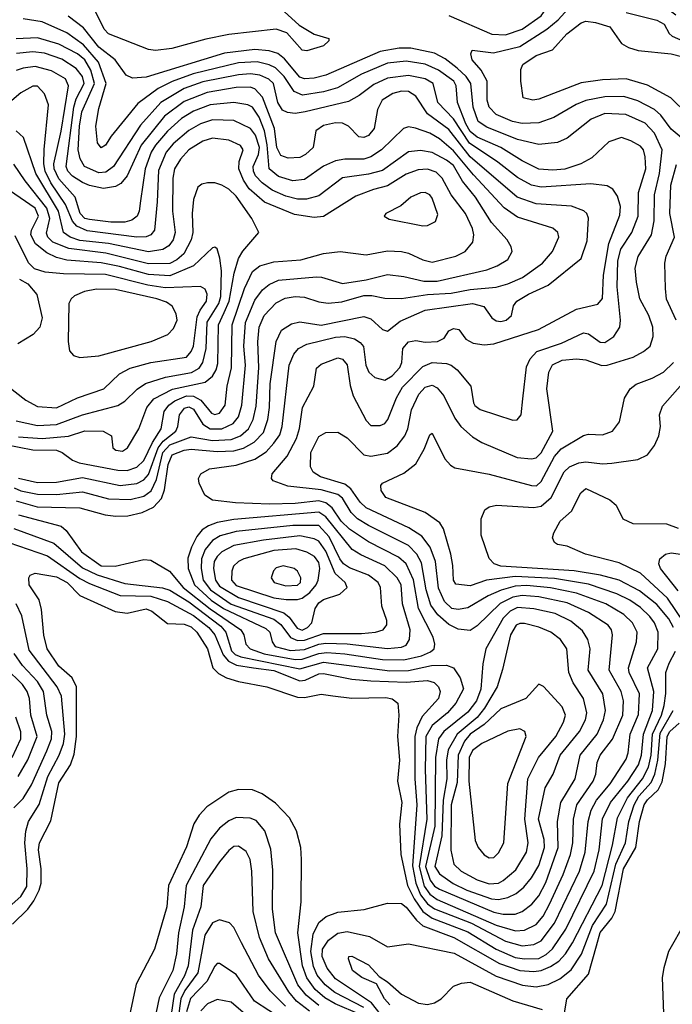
# Model space of a CAD drawing. Extents: x 997026 to 1115308, y 536381 to 619039.
# Tile 365 of 484: x 1048050 to 1050810, y 591862 to 596025. Entities that reach past the tile are written whole.
import ezdxf

# ---------------------------------------------------------------- set-up
doc = ezdxf.new("R2010")
doc.units = 0

msp = doc.modelspace()

# ---------------------------------------------------------------- linework, layer by layer
at = {"layer": '0CON20XD'}
for points in [[(1049045, 596173.5), (1049232.1, 596002.1), (1049295, 595964), (1049357.5, 595945), (1049357.5, 595935), (1049335, 595914), (1049265, 595892.9)], [(1050046.4, 595963.6), (1050105, 595961.2), (1050175, 595985.2), (1050255, 596042), (1050335, 596155.9), (1050372.1, 596177.9), (1050405, 596182.4), (1050445, 596171.9), (1050503.3, 596125), (1050532, 596112), (1050796.9, 596066.9), (1050824.9, 596045)], [(1050874.6, 595505), (1050805, 595562), (1050761.1, 595621.1), (1050735.1, 595645.1), (1050665, 595682), (1050605, 595700.9), (1050525, 595699.2), (1050445, 595683.2), (1050403.7, 595666.3), (1050309.1, 595610.9), (1050245, 595588.9), (1050175, 595586), (1050134.6, 595594.6), (1050065, 595623.7), (1050035, 595654.7), (1050026.6, 595685), (1050027.6, 595765), (1050002.2, 595812.2), (1049963.2, 595855), (1049958.6, 595881.4), (1049963.1, 595896.9), (1050054.2, 595884.3), (1050165, 595911.3), (1050279.8, 595985), (1050327.1, 596025), (1050385, 596087.5)], [(1048004, 593814), (1048168, 593758), (1048305, 593662.8), (1048345, 593641.4), (1048475, 593591.1), (1048605, 593588.2), (1048675, 593565.7), (1048785, 593505.5), (1048849.7, 593455), (1048875.4, 593425), (1048910.2, 593340.2), (1048932.5, 593312.5), (1048966.3, 593296.3), (1049039.2, 593285), (1049125, 593272.9), (1049235, 593229.4), (1049257.2, 593232.8), (1049315, 593259), (1049335, 593261.2), (1049455, 593237.3), (1049535, 593230), (1049685, 593224.4), (1049775, 593231.5), (1049803.1, 593223.1), (1049821.4, 593205), (1049827.7, 593185), (1049821, 593155), (1049751.5, 593078.5), (1049729.3, 593030.7), (1049720.5, 592995), (1049721.2, 592815), (1049730, 592705), (1049711.9, 592448.1), (1049724.8, 592375), (1049745.7, 592325.7), (1049775, 592287.1), (1049805, 592266), (1049960.7, 592205), (1050105, 592128.8), (1050175, 592110), (1050225, 592114.5), (1050255, 592131), (1050311.9, 592205), (1050417.6, 592425), (1050442.2, 592505), (1050454, 592635), (1050467.5, 592682.5), (1050488.8, 592725), (1050546.7, 592795), (1050615, 592898.8), (1050623.8, 592925), (1050632.4, 593005), (1050667.5, 593087.5), (1050671.6, 593175), (1050628.1, 593265), (1050624.4, 593285), (1050658.3, 593395), (1050661.7, 593435), (1050642.1, 593475), (1050605, 593510.7), (1050528.5, 593555), (1050405, 593600.4), (1050295, 593623), (1050195, 593632.6), (1050145, 593629.9), (1050086.6, 593613.4), (1050030.9, 593589.1), (1049945, 593538), (1049905, 593531.2), (1049877.5, 593535), (1049846.7, 593565), (1049821.2, 593621.2), (1049808.9, 593735), (1049786.7, 593795), (1049751.4, 593841.4), (1049696.4, 593876.4), (1049515, 593961.4), (1049489.3, 593985), (1049451.1, 594041.1), (1049425, 594061.9), (1049322.8, 594092.8), (1049291.7, 594111.7), (1049280, 594135), (1049281.5, 594195), (1049315, 594262.3), (1049345, 594280.4), (1049395, 594281.3), (1049435, 594256.8), (1049505.6, 594185), (1049535, 594179), (1049605, 594191.9), (1049646.7, 594223.3), (1049679.5, 594265), (1049691.3, 594295), (1049706.7, 594375), (1049737.8, 594442.2), (1049765, 594471.6), (1049795, 594479.2), (1049815, 594469.1), (1049843.3, 594435), (1049890.2, 594340.2), (1049915.5, 594305.5), (1049965, 594261.5), (1050005, 594238), (1050153.7, 594173.7), (1050215, 594168.8), (1050235, 594172.5), (1050255, 594193.5), (1050304.8, 594285), (1050279.8, 594465), (1050287.8, 594535), (1050303.6, 594566.4), (1050345, 594586.2), (1050405, 594591.6), (1050445, 594587.4), (1050512.4, 594562.4), (1050535, 594564.2), (1050645, 594598.8), (1050688.3, 594621.7), (1050716.9, 594645), (1050729.4, 594685), (1050727.4, 594725), (1050710.8, 594775), (1050673.4, 594845), (1050658.2, 594915), (1050653.5, 594975), (1050665.7, 595024.3), (1050721.9, 595115), (1050733.7, 595175), (1050735.5, 595285), (1050756.5, 595375), (1050767.2, 595475), (1050735, 595544.7), (1050695, 595587.7), (1050614.2, 595624.2), (1050525, 595627.8), (1050467.1, 595605), (1050365.2, 595524.8), (1050325, 595505.3), (1050245, 595497.1), (1050155, 595519), (1050025, 595570.2), (1049988.8, 595595), (1049967.3, 595655), (1049958, 595755), (1049937.7, 595785), (1049900.5, 595820.5), (1049849.4, 595859.4), (1049805, 595883.8), (1049704.4, 595904.4), (1049654.5, 595904.5), (1049575, 595891.1), (1049345, 595790.6), (1049295, 595777.6), (1049255, 595774.8), (1049235, 595782.4), (1049169.8, 595859.8), (1049142.1, 595882.1), (1049105, 595894), (1049045, 595899.2), (1048916.8, 595883.2), (1048585, 595782), (1048527.3, 595777.3), (1048500.2, 595790.2), (1048453.7, 595855), (1048385, 595908.6), (1048320.5, 595990.5), (1048255, 596040)], [(1049265, 595892.9), (1049245, 595895.8), (1049179.5, 595969.5), (1049135, 595984.4), (1048935, 595962), (1048837.3, 595942.7), (1048693, 595903), (1048625, 595895.5), (1048595, 595898.9), (1048425, 595964.6), (1048407.3, 595985), (1048363.6, 596073.6)], [(1049865, 596043), (1050046.4, 595963.6)], [(1050615.6, 596055), (1050745, 596022.9), (1050775, 596005.6), (1050796.2, 595966.2), (1050809.2, 595955), (1050865, 595931.2)], [(1050469.2, 595440.7), (1050423.8, 595416.2), (1050355, 595393), (1050305, 595389), (1050245, 595393.5), (1050175, 595428.6), (1050085.3, 595485), (1049985, 595528.7), (1049955, 595552), (1049936.7, 595585), (1049902, 595675), (1049895.5, 595745), (1049886.2, 595765), (1049821.4, 595811.4), (1049765, 595837.2), (1049685, 595850.1), (1049605, 595841.8), (1049495.5, 595794.5), (1049393.5, 595736.5), (1049335, 595719.8), (1049246.5, 595706.5), (1049211.2, 595721.2), (1049168.9, 595785), (1049131.3, 595821.3), (1049105, 595834.9), (1049055, 595846.7), (1048975, 595842.1), (1048784.4, 595795.6), (1048695, 595764.3), (1048635.9, 595734.1), (1048549.9, 595670.1), (1048436.8, 595533.2), (1048412.5, 595495), (1048395, 595483.6), (1048379.2, 595505), (1048371.4, 595575), (1048385, 595649.2), (1048415.6, 595755), (1048383.8, 595845), (1048319.3, 595919.3), (1048248.8, 595968.8), (1048145, 596015.6), (1048065, 596028.6)], [(1050875, 595625.2), (1050804, 595694), (1050705, 595748.8), (1050615, 595775.7), (1050515, 595771.4), (1050425, 595757.9), (1050245, 595688.5), (1050220, 595685), (1050178.8, 595695), (1050169.5, 595765), (1050169.5, 595815), (1050177.5, 595835), (1050235, 595873.8), (1050302.9, 595897.1), (1050364.7, 595965), (1050425, 596011.4), (1050445, 596018.2), (1050485, 596012.5), (1050545.2, 595995.2), (1050595, 595924.7), (1050625, 595907), (1050665.3, 595894.7), (1050805, 595880.5), (1050965, 595839.7)], [(1049466.1, 594676.1), (1049490.4, 594660.4), (1049503.5, 594643.5), (1049513.9, 594565), (1049526, 594535), (1049552.2, 594512.2), (1049595, 594501.1), (1049625, 594519), (1049658.3, 594555), (1049666.1, 594575), (1049670.3, 594635), (1049695, 594662.5), (1049725, 594668.8), (1049765, 594661.8), (1049816.7, 594665), (1049845, 594678), (1049865, 594710), (1049885, 594720), (1049906.7, 594715), (1049936.7, 594675), (1049967.9, 594657.9), (1050015, 594650.4), (1050055, 594654.7), (1050244.5, 594715.5), (1050405, 594801.7), (1050495, 594822.7), (1050515, 594846.7), (1050519.6, 594945), (1050541.1, 595078.9), (1050588.8, 595198.8), (1050590.5, 595235), (1050579, 595279), (1050558.9, 595308.9), (1050535, 595322.4), (1050465, 595330.8), (1050255, 595316.7), (1050215, 595325.9), (1050155, 595357.2), (1050072, 595422), (1049952.6, 595502.6), (1049885, 595605.9), (1049818.3, 595675), (1049798.8, 595755), (1049765, 595775.5), (1049695, 595789.4), (1049605, 595778.1), (1049548.3, 595751.7), (1049486.1, 595703.9), (1049441, 595679), (1049257.8, 595635), (1049215, 595628.9), (1049182.8, 595632.8), (1049162.1, 595642.1), (1049141.5, 595675), (1049124, 595755), (1049104, 595774), (1049065, 595790.4), (1049026.4, 595796.4), (1048975, 595792.2), (1048825, 595762), (1048745, 595733.5), (1048646.8, 595675), (1048561, 595579), (1048447, 595405), (1048415, 595380.7), (1048385, 595377.5), (1048324.2, 595405), (1048306.2, 595436.2), (1048297.3, 595475), (1048302.7, 595575), (1048313.2, 595635), (1048366.1, 595755), (1048351.4, 595811.4), (1048326.2, 595855), (1048295, 595880.9), (1048215, 595921.2), (1048125, 595947.9), (1048035, 595944.8)], [(1048035, 593991.1), (1048123.9, 593966.1), (1048305, 593960.9), (1048412.2, 593932.2), (1048456.4, 593926.4), (1048507.6, 593927.6), (1048567.8, 593942.2), (1048616.6, 593963.4), (1048649.7, 594000.3), (1048662.1, 594037.9), (1048677.8, 594145), (1048695.3, 594185), (1048745, 594204.5), (1048775, 594209.1), (1048885, 594199.9), (1048955, 594202.1), (1048996, 594214), (1049041.5, 594238.5), (1049080.5, 594279.5), (1049099.7, 594335), (1049107.2, 594385), (1049110, 594485), (1049135.2, 594665), (1049157.4, 594712.6), (1049199.5, 594739.5), (1049235, 594747.4), (1049325, 594733.8), (1049505, 594770.8), (1049535, 594760.3), (1049585, 594715.4), (1049605, 594708.8), (1049659.8, 594750.2), (1049765, 594797.3), (1049965, 594825.6), (1050012.3, 594812.3), (1050047.5, 594765), (1050065, 594751.5), (1050085, 594748.9), (1050107.5, 594755), (1050130, 594775), (1050138.1, 594815), (1050153.1, 594835), (1050202.1, 594865), (1050285, 594903.2), (1050425.3, 595015), (1050450.6, 595089.4), (1050456.2, 595186.2), (1050448.9, 595205), (1050436.3, 595216.3), (1050384, 595236), (1050235, 595245.9), (1050153.5, 595275), (1049955, 595445.1), (1049865, 595561.4), (1049775, 595626.8), (1049725, 595701.4), (1049695, 595721), (1049665, 595722.4), (1049627.5, 595712.5), (1049583.2, 595685), (1049562.7, 595645), (1049549, 595565), (1049525, 595535.3), (1049505, 595527.2), (1049485, 595530), (1049440.9, 595575), (1049415, 595587.9), (1049385, 595588.8), (1049335, 595577.9), (1049301.8, 595555), (1049290.8, 595485), (1049258.5, 595455), (1049235, 595442.5), (1049185, 595439.5), (1049155, 595450.8), (1049137.4, 595485), (1049127, 595565), (1049077, 595697), (1049045, 595733.2), (1049025, 595739.1), (1048965, 595737.9), (1048842.5, 595717.5), (1048745, 595678.9), (1048662.5, 595617.5), (1048564.3, 595495), (1048504.9, 595365.1), (1048477.9, 595332.1), (1048455, 595320.5), (1048405, 595310.9), (1048345, 595324.4), (1048315, 595336.1), (1048273.7, 595363.7), (1048253.8, 595385), (1048246.5, 595405), (1048278.3, 595655), (1048289.2, 595690.8), (1048322.8, 595755), (1048315.1, 595785), (1048288.4, 595818.4), (1048227.8, 595857.8), (1048155, 595882.9), (1048105, 595889.4), (1048037.2, 595882.8)], [(1048026.3, 594046.3), (1048055, 594033), (1048125, 594018.4), (1048205, 594018.2), (1048315, 594028.4), (1048425, 593999.2), (1048516.7, 593996.7), (1048575, 594010.3), (1048606.5, 594033.5), (1048628.8, 594081.2), (1048656, 594195), (1048685, 594227.6), (1048775, 594261.4), (1048865, 594245.9), (1048945, 594250.5), (1048983.3, 594265), (1049017.1, 594295), (1049037.4, 594335), (1049049.5, 594390.5), (1049061.3, 594555), (1049057.5, 594662.5), (1049062.5, 594725), (1049084.3, 594775), (1049135, 594827.5), (1049172.8, 594847.2), (1049215, 594854.8), (1049255, 594852), (1049315, 594831.9), (1049355, 594827.1), (1049411.8, 594831.8), (1049505, 594858.9), (1049539.2, 594859.2), (1049595, 594848.1), (1049665, 594845.7), (1049775, 594863), (1049875, 594869), (1049955, 594884.3), (1050065, 594894.2), (1050115, 594907.9), (1050176.9, 594935), (1050261.8, 594995), (1050304, 595045), (1050330, 595105), (1050326.2, 595125), (1050304.3, 595144.3), (1050155, 595190.7), (1050099, 595229), (1049969.2, 595369.2), (1049885, 595470.8), (1049825, 595521.7), (1049785, 595545.6), (1049723.8, 595566.2), (1049695, 595572.7), (1049673.3, 595565), (1049580.6, 595475), (1049535, 595444.8), (1049505, 595435.8), (1049425, 595435.5), (1049385, 595428.8), (1049335, 595405.2), (1049255, 595350), (1049205, 595344.4), (1049145, 595361.9), (1049104.8, 595395), (1049096.4, 595496.4), (1049084.9, 595554.9), (1049063, 595613), (1049035, 595655.7), (1049015, 595665.2), (1048955, 595674.5), (1048855, 595665.5), (1048785, 595638.4), (1048735, 595606.6), (1048675.7, 595554.3), (1048624.8, 595495), (1048606.7, 595465), (1048580.1, 595395), (1048561, 595259), (1048555.7, 595215), (1048546.8, 595195), (1048525, 595178), (1048495, 595168.6), (1048435, 595168.7), (1048345, 595179.6), (1048325, 595185.2), (1048305.5, 595205), (1048284.5, 595275), (1048215, 595352.7), (1048195.3, 595395), (1048194.7, 595415), (1048225.6, 595554.4), (1048255.9, 595745.9), (1048243.1, 595775), (1048185, 595808.9), (1048115, 595826.6), (1048065, 595820.6), (1048035, 595810.2)], [(1048045, 594086.2), (1048125, 594069), (1048205, 594070), (1048315, 594089.6), (1048475, 594056), (1048545, 594063.9), (1048575, 594079.1), (1048595, 594101.7), (1048635.4, 594214.6), (1048656.8, 594243.2), (1048710, 594285), (1048719.5, 594305), (1048725.9, 594355), (1048746.8, 594383.2), (1048765, 594388.5), (1048785, 594378.5), (1048824.7, 594314.7), (1048855, 594295.2), (1048905, 594294.9), (1048952.3, 594317.7), (1048975, 594346.1), (1048989.9, 594395), (1049004.6, 594565), (1048998.2, 594645), (1049005.1, 594745), (1049045, 594838.7), (1049077.4, 594882.6), (1049105, 594906.1), (1049145, 594923.2), (1049305, 594938), (1049326.8, 594936.8), (1049415, 594909.8), (1049515.2, 594925.2), (1049605, 594947.7), (1049675, 594940), (1049759.7, 594919.7), (1049815, 594918.9), (1050025, 594967.7), (1050069.4, 594985), (1050115, 595011.8), (1050133.3, 595045), (1050128.9, 595065), (1050111.1, 595095), (1050045, 595168.2), (1049977.7, 595275), (1049923, 595343), (1049885, 595408), (1049855, 595431.3), (1049795, 595463.1), (1049745, 595472.5), (1049695, 595465.7), (1049585, 595388.1), (1049525, 595371.8), (1049415, 595356.8), (1049315, 595280), (1049263.3, 595266.7), (1049225, 595266.6), (1049175, 595279.5), (1049118.4, 595305), (1049075, 595335.6), (1049047.7, 595365), (1049038.6, 595385), (1049037.9, 595405), (1049059.9, 595455), (1049064.3, 595485), (1049047.3, 595537.3), (1049026.3, 595565), (1048955, 595598.5), (1048865, 595602), (1048815, 595584.8), (1048765, 595557), (1048699.1, 595500.9), (1048669.1, 595465), (1048637, 595387), (1048632, 595255), (1048619.5, 595135), (1048605, 595115.9), (1048585, 595107.6), (1048544.8, 595105.2), (1048335, 595131.8), (1048291.5, 595151.5), (1048273.6, 595173.6), (1048243.1, 595243.1), (1048181.4, 595335), (1048157.9, 595385), (1048152.3, 595415), (1048153.1, 595476.9), (1048172.5, 595665), (1048155, 595711.4), (1048125, 595743.5), (1048105, 595743.5), (1048055, 595716.2), (1047946.2, 595623.8)], [(1047989.6, 594229.6), (1048105, 594206.4), (1048205, 594204.4), (1048229.6, 594195), (1048272.7, 594162.7), (1048301.5, 594151.5), (1048465, 594120), (1048505, 594119.7), (1048545, 594133.3), (1048575, 594161.1), (1048612, 594238), (1048648.3, 594295), (1048661.4, 594368.6), (1048681, 594395), (1048706.1, 594413.9), (1048755, 594434.7), (1048785, 594433.5), (1048816.3, 594416.3), (1048861.3, 594361.3), (1048875, 594356), (1048895, 594361.1), (1048919.1, 594395), (1048927.5, 594475), (1048946.4, 594553.6), (1048948.3, 594735), (1049000.8, 594889.2), (1049035, 594960), (1049065.6, 594984.4), (1049125, 595001.1), (1049239.7, 595010.3), (1049335, 595037.1), (1049405, 595044.6), (1049515, 595030.6), (1049605, 595047.6), (1049665, 595044.7), (1049695, 595038.6), (1049755, 595009.7), (1049795, 594999.5), (1049894.2, 595025), (1049933.5, 595045), (1049966, 595085), (1049971.4, 595115), (1049965, 595142.9), (1049934.8, 595205), (1049875, 595284.6), (1049837.1, 595355), (1049811, 595381), (1049775, 595393), (1049735, 595389.8), (1049685, 595372.3), (1049605, 595323.2), (1049546.8, 595306.8), (1049471.3, 595278.7), (1049335, 595192.8), (1049295, 595188.2), (1049211.8, 595201.8), (1049085, 595253.2), (1049020.4, 595310.4), (1048996.3, 595346.3), (1048977.3, 595395), (1048978.9, 595425), (1048995.3, 595475), (1048983.6, 595493.6), (1048935, 595516.1), (1048865, 595524.4), (1048825, 595510.9), (1048765, 595474.2), (1048729.6, 595435), (1048704.8, 595395), (1048697.1, 595355), (1048696.3, 595215), (1048707.3, 595125), (1048699.4, 595095), (1048681.1, 595068.9), (1048655, 595052.8), (1048595, 595043.5), (1048425, 595078.2), (1048305, 595091.2), (1048262.8, 595105), (1048234.7, 595124.7), (1048213.8, 595215), (1048118.2, 595375), (1048066.6, 595526.6), (1048035.8, 595555.8)], [(1048025, 593874.5), (1048195, 593812), (1048315, 593707.2), (1048377.5, 593677.5), (1048495, 593641.4), (1048653.4, 593623.4), (1048685, 593613.1), (1048765, 593563.5), (1048901.3, 593461.3), (1048922.2, 593435), (1048946.2, 593356.2), (1048961.6, 593341.6), (1048985, 593331.8), (1049235, 593280.3), (1049335, 593309.1), (1049615, 593272.8), (1049695, 593273.2), (1049792, 593295), (1049855.8, 593295.8), (1049884.7, 593284.7), (1049913.2, 593243.2), (1049926.5, 593196.5), (1049895.2, 593135), (1049859.8, 593095), (1049795, 593041.2), (1049767.6, 592995), (1049764.5, 592855), (1049772.5, 592645), (1049739.2, 592445), (1049761.1, 592361.1), (1049785, 592327.2), (1049815, 592305.8), (1050065, 592197.1), (1050147.5, 592172.5), (1050185, 592175.6), (1050235, 592200), (1050263.4, 592235), (1050291.1, 592285), (1050349, 592411), (1050380, 592495), (1050389.4, 592545), (1050392.6, 592645), (1050406.6, 592705), (1050475.6, 592805), (1050486, 592835), (1050492.3, 592885), (1050504.4, 592915), (1050557.3, 592982.7), (1050601.5, 593085), (1050604.1, 593145), (1050593.6, 593185), (1050543.5, 593275), (1050556.8, 593425), (1050552.9, 593445), (1050539.1, 593465), (1050455, 593518.1), (1050365, 593559.1), (1050245, 593584.6), (1050175, 593590.1), (1050135, 593583.8), (1050082.7, 593557.3), (1049985, 593462.9), (1049955, 593442.8), (1049905, 593447.8), (1049865, 593468.7), (1049818.5, 593508.5), (1049789.2, 593549.2), (1049768.8, 593615), (1049749.1, 593729.1), (1049729.8, 593765), (1049695, 593801.6), (1049525, 593885.9), (1049478.8, 593915), (1049451.4, 593941.4), (1049415, 594002.2), (1049395, 594018.2), (1049325, 594038), (1049183.4, 594053.4), (1049122.5, 594075), (1049115.6, 594085.6), (1049117.8, 594105), (1049180.8, 594179.2), (1049220.6, 594255), (1049233.8, 594296.2), (1049246.5, 594385), (1049294.5, 594475), (1049305, 594552), (1049325, 594568.7), (1049395, 594595.3), (1049415, 594590), (1049435, 594566.5), (1049447.9, 594477.9), (1049460.5, 594435), (1049515, 594330), (1049535, 594309.2), (1049575, 594309.4), (1049595, 594318.1), (1049607.2, 594335), (1049643, 594427), (1049669.1, 594470.9), (1049755, 594558.1), (1049795, 594575.6), (1049855, 594571), (1049875, 594564.1), (1049899.6, 594545), (1049957.5, 594475), (1049970, 594405), (1049975, 594394.2), (1049997.4, 594377.4), (1050135, 594332.5), (1050153.3, 594333.3), (1050170.8, 594355), (1050177.5, 594422.5), (1050193.3, 594556.7), (1050209.3, 594590.7), (1050237.8, 594622.2), (1050342.1, 594657.9), (1050435, 594701.8), (1050455, 594696.5), (1050505, 594662), (1050525, 594660.4), (1050563.3, 594685), (1050588.2, 594725), (1050591.3, 594755), (1050576.6, 594895), (1050579.1, 595005), (1050593, 595055), (1050638.4, 595125), (1050666.2, 595193.8), (1050667.1, 595295), (1050697.8, 595395), (1050695.8, 595445), (1050687.8, 595475), (1050675, 595490.4), (1050635, 595513.3), (1050595, 595526.4), (1050541.2, 595508.8), (1050469.2, 595440.7)], [(1048045, 594261.8), (1048145, 594254.2), (1048255.8, 594264.2), (1048325, 594286.7), (1048402.5, 594285), (1048438, 594265), (1048444, 594215), (1048456.2, 594205), (1048485, 594201.2), (1048505.6, 594215), (1048554.5, 594295), (1048587.1, 594385), (1048618, 594422), (1048696.9, 594463.1), (1048835, 594493), (1048865, 594517.8), (1048881, 594545), (1048888, 594572), (1048890.5, 594735), (1048915, 594786.5), (1048935.3, 594835), (1048957.2, 594952.8), (1048975.2, 595014.8), (1048993.9, 595046.1), (1049060.8, 595125), (1049031.8, 595185), (1048965, 595278.9), (1048935, 595308.2), (1048905, 595326), (1048875, 595335.3), (1048844.6, 595335.4), (1048820, 595330), (1048803.3, 595316.7), (1048785.3, 595264.7), (1048779.2, 595205), (1048782.7, 595125), (1048775.2, 595095), (1048744.3, 595035), (1048715, 595009.3), (1048685, 594994.3), (1048595, 594993.1), (1048415, 595038.3), (1048257.2, 595057.2), (1048190.7, 595085), (1048169.6, 595105), (1048162.9, 595122.9), (1048177.4, 595185), (1048165, 595228.9), (1048073.4, 595343.4), (1048025, 595414.6)], [(1050825.8, 594755), (1050785, 594844), (1050781.3, 594888.7), (1050778.2, 594995), (1050784.7, 595025), (1050818.9, 595105), (1050799.9, 595205), (1050803.9, 595325), (1050827.2, 595412.8)], [(1048125, 594308.7), (1048205, 594313), (1048315, 594354.8), (1048465, 594393.5), (1048495, 594411.6), (1048547.3, 594462.7), (1048582.6, 594487.4), (1048666.4, 594513.6), (1048776.8, 594533.2), (1048808.6, 594551.4), (1048824.2, 594575), (1048838.2, 594635), (1048843.4, 594746.6), (1048891.6, 594825), (1048900.1, 594855), (1048903.5, 594963.5), (1048896.9, 595016.9), (1048885, 595055.8), (1048875, 595063.1), (1048865, 595061.1), (1048785, 594984), (1048685, 594942.8), (1048595, 594947.6), (1048471.7, 594981.7), (1048395, 594997), (1048249, 595009), (1048205, 595020.3), (1048165, 595039.5), (1048117.3, 595077.3), (1048097, 595115), (1048099.7, 595135), (1048129.7, 595195), (1048115, 595227.5), (1047965, 595331.4)], [(1049755, 595153.5), (1049775, 595154.4), (1049808.2, 595171.8), (1049817.9, 595202.1), (1049795, 595270), (1049785, 595284.4), (1049765, 595293.8), (1049745, 595292.9), (1049704, 595275), (1049661.4, 595238.6), (1049598, 595205), (1049592, 595195), (1049612.4, 595182.4), (1049755, 595153.5)], [(1048205, 594384.3), (1048295, 594426.8), (1048405.2, 594464.8), (1048472.8, 594527.2), (1048517.8, 594552.2), (1048604.1, 594575.9), (1048755, 594598.8), (1048775, 594621.8), (1048784.8, 594645), (1048801.3, 594768.7), (1048812.6, 594797.4), (1048839.6, 594835), (1048843.6, 594865), (1048835, 594885.6), (1048815, 594897.7), (1048665, 594891.9), (1048592.3, 594902.3), (1048412.7, 594947.3), (1048235, 594950.5), (1048158.3, 594958.2), (1048112.4, 594972.4), (1048087.4, 594997.4), (1048031.5, 595111.5)], [(1048048.6, 594928.6), (1048085, 594908.1), (1048122.6, 594862.6), (1048145.3, 594765), (1048134.7, 594725), (1048106.5, 594693.5), (1048042.1, 594655)], [(1048305, 594596.4), (1048385, 594603.8), (1048605.9, 594664.1), (1048676, 594694), (1048700.9, 594719.1), (1048715.4, 594755), (1048711.7, 594781.7), (1048694.2, 594814.2), (1048670.6, 594830.6), (1048630, 594845), (1048455, 594884.8), (1048375, 594886), (1048324.1, 594875.9), (1048282.2, 594857.8), (1048267.1, 594845), (1048257.5, 594825), (1048254.6, 594665), (1048261.1, 594625), (1048278, 594605), (1048305, 594596.4)], [(1048045, 593932.2), (1048225, 593883.1), (1048245.9, 593865.9), (1048311.2, 593775), (1048395, 593716), (1048453.3, 593715), (1048575, 593743.3), (1048605, 593739.4), (1048683, 593693), (1048742.1, 593625), (1048855, 593534.7), (1048985.8, 593445), (1048998.6, 593425), (1049006.9, 593385), (1049024.7, 593365), (1049083.5, 593343.5), (1049215, 593320.5), (1049245, 593321.4), (1049315, 593345.5), (1049349.1, 593349.1), (1049425, 593344), (1049585, 593319.8), (1049675, 593318.1), (1049749.3, 593335), (1049788.1, 593351.9), (1049803.1, 593365), (1049806.3, 593385), (1049799.2, 593415), (1049736.9, 593535), (1049715, 593657.3), (1049685, 593724.2), (1049652.5, 593752.5), (1049525, 593817.6), (1049445, 593871.7), (1049409.6, 593905), (1049371.4, 593961.4), (1049345, 593982), (1049315, 593990.7), (1049215, 593979.8), (1049106.3, 593976.3), (1048962.3, 593982.3), (1048865, 593993.2), (1048833.3, 594015), (1048808.5, 594065), (1048806.5, 594085), (1048815.6, 594105), (1048853.3, 594126.7), (1048965, 594142), (1049045, 594167.4), (1049091.9, 594198.1), (1049125.4, 594234.6), (1049149.6, 594270.4), (1049160.7, 594305), (1049189.3, 594565), (1049209.5, 594610.5), (1049228.9, 594635), (1049265, 594653.8), (1049385, 594682.3), (1049425.8, 594685.8), (1049466.1, 594676.1)], [(1048019.2, 592200.8), (1048084.9, 592265.1), (1048110.3, 592299.7), (1048132.9, 592345), (1048140.3, 592375), (1048140.3, 592435), (1048129.2, 592515), (1048133.2, 592545), (1048181.6, 592638.4), (1048215, 592799.1), (1048265.2, 592874.8), (1048280.7, 592919.3), (1048290.7, 592995), (1048290.7, 593205), (1048272.1, 593242.1), (1048215, 593292.2), (1048166.2, 593365), (1048152.6, 593422.6), (1048142.1, 593532.1), (1048132.4, 593572.4), (1048090, 593635), (1048088.6, 593665), (1048095, 593676), (1048115, 593685.6), (1048205, 593669.4), (1048250.4, 593645), (1048305, 593590), (1048453.6, 593523.6), (1048504.2, 593515.8), (1048585, 593534.1), (1048609.1, 593525), (1048675, 593472), (1048745, 593469.6), (1048775, 593458.1), (1048799.8, 593435), (1048844.2, 593365), (1048866.9, 593285), (1048891.3, 593261.3), (1048925, 593242.6), (1048975, 593227), (1049095.4, 593204.6), (1049225, 593161), (1049255, 593160), (1049325, 593174.1), (1049375, 593165.9), (1049455, 593157.1), (1049599.2, 593159.2), (1049625, 593154.4), (1049649.2, 593135), (1049653.1, 593085), (1049647.5, 592995), (1049656, 592895), (1049648.2, 592805), (1049666.9, 592715), (1049656, 592624), (1049662.5, 592495), (1049690.4, 592365), (1049718.4, 592308.4), (1049754.8, 592254.8), (1049795, 592225.8), (1049945, 592168.4), (1050065.6, 592095.6), (1050145, 592060.5), (1050185, 592054.1), (1050245, 592056.5), (1050276.8, 592073.2), (1050303, 592097), (1050360.5, 592179.5), (1050479.1, 592425), (1050501.4, 592515), (1050515, 592646.2), (1050549.4, 592715), (1050622.2, 592805), (1050667.2, 592875), (1050680.2, 592915), (1050688, 593005), (1050725.8, 593105), (1050731.9, 593185), (1050705.7, 593285), (1050748.6, 593365), (1050750.6, 593435), (1050734.8, 593475), (1050715, 593501.6), (1050675, 593539.6), (1050630.6, 593570.6), (1050575, 593597.6), (1050455, 593639.2), (1050312.5, 593662.5), (1050145, 593670.9), (1050024.5, 593655.5), (1049955, 593632.1), (1049895, 593638.1), (1049884.7, 593655), (1049882.6, 593717.4), (1049873.9, 593765), (1049841.8, 593871.8), (1049827.2, 593897.2), (1049765, 593941.5), (1049598.6, 594005), (1049578.1, 594035), (1049578, 594055), (1049585, 594066), (1049675, 594108.2), (1049725, 594146.7), (1049760.5, 594209.5), (1049785, 594270), (1049795, 594276.7), (1049848.3, 594168.3), (1049871.4, 594141.4), (1049890.2, 594130.2), (1050035, 594103.5), (1050215, 594055.3), (1050235.2, 594054.8), (1050255, 594073.2), (1050312.3, 594177.7), (1050339.8, 594210.2), (1050435, 594267.3), (1050455, 594272.1), (1050515, 594270), (1050557.1, 594285), (1050586.9, 594325), (1050608.1, 594425), (1050631.4, 594465), (1050656.6, 594483.4), (1050725, 594509.3), (1050772.2, 594535), (1050814.8, 594575.2)], [(1047965, 594502.5), (1048075.8, 594415.8), (1048125, 594390), (1048205, 594384.3)], [(1050814.9, 593455), (1050795, 593491.6), (1050745, 593552.1), (1050670.7, 593610.7), (1050585.6, 593655.6), (1050507.1, 593677.1), (1050395, 593695.1), (1050085.2, 593715.2), (1050057.1, 593725), (1050035, 593747.5), (1050001.2, 593845), (1050001.5, 593915), (1050017.9, 593952.1), (1050035, 593965.6), (1050066.8, 593973.2), (1050225, 593962.1), (1050255, 593968.8), (1050297.7, 594005), (1050352.9, 594112.9), (1050375.4, 594135), (1050415, 594151.9), (1050445, 594155.6), (1050515, 594147.6), (1050555, 594149.5), (1050665, 594166.2), (1050705.3, 594184.7), (1050734.6, 594225), (1050753.8, 594265), (1050759.6, 594305), (1050756.5, 594355), (1050768.3, 594391.7), (1050895.2, 594535)], [(1048035, 594329.4), (1048125, 594308.7)], [(1050860, 593475), (1050789.6, 593579.6), (1050675.7, 593685.7), (1050585, 593728.2), (1050443.3, 593765), (1050365, 593798.8), (1050325, 593806.7), (1050312.5, 593815), (1050303.9, 593833.9), (1050308.8, 593855), (1050336.2, 593905), (1050383.1, 593946.9), (1050423.3, 594025), (1050445, 594042.9), (1050546, 593995), (1050572.1, 593972.1), (1050600.8, 593915), (1050642.5, 593895), (1050785, 593892.9), (1050835.3, 593875.3)], [(1049195, 593357.9), (1049255, 593362.5), (1049315, 593384.9), (1049345, 593389.2), (1049435, 593386.8), (1049605, 593367.1), (1049665, 593372.4), (1049685, 593381.2), (1049699.1, 593405), (1049701.4, 593445), (1049668.4, 593555), (1049663.5, 593635), (1049647, 593665), (1049595, 593715.6), (1049492.5, 593762.5), (1049455.7, 593785.7), (1049345, 593922.7), (1049315, 593942.4), (1048955, 593912.4), (1048885, 593898.7), (1048848.9, 593885), (1048822.3, 593867.7), (1048799.4, 593840.6), (1048776.3, 593795), (1048761.8, 593748.2), (1048762.8, 593705), (1048789.1, 593635), (1048860.4, 593570.4), (1048911.4, 593535), (1049091.6, 593451.6), (1049107.7, 593435), (1049117.5, 593395), (1049130.7, 593375), (1049195, 593357.9)], [(1049225, 593400.2), (1049255, 593402.4), (1049335, 593429.5), (1049495, 593429.9), (1049554.4, 593435.6), (1049587.8, 593445), (1049602.8, 593467.2), (1049602.2, 593485), (1049581.4, 593545), (1049575.8, 593625), (1049566.4, 593645), (1049525, 593676.7), (1049445, 593707.9), (1049419.4, 593725), (1049404, 593745), (1049358.9, 593838.9), (1049315, 593886.1), (1049205, 593886.9), (1048965, 593861.2), (1048897.6, 593842.4), (1048865, 593823.2), (1048835.1, 593784.9), (1048819.6, 593745), (1048817.1, 593705), (1048826.5, 593655), (1048857.2, 593615), (1048945, 593553.9), (1049125, 593490.2), (1049155, 593467.6), (1049195, 593413.6), (1049225, 593400.2)], [(1049245, 593444.6), (1049266.7, 593455), (1049285.8, 593475), (1049300.2, 593535), (1049315, 593560.3), (1049335, 593573.1), (1049404.2, 593595.7), (1049435.5, 593625), (1049426.2, 593645), (1049383.9, 593683.9), (1049345, 593778.4), (1049315, 593819.8), (1049295, 593829.7), (1049235, 593842.3), (1049080.8, 593825), (1048955, 593801.6), (1048905, 593775.2), (1048885, 593755.7), (1048873.2, 593735), (1048869.4, 593705), (1048877.8, 593655), (1048895, 593630.7), (1048975, 593581.6), (1049166.9, 593516.9), (1049189.3, 593499.3), (1049223, 593453), (1049245, 593444.6)], [(1049177, 593573), (1049225, 593573.2), (1049245, 593579.8), (1049276.5, 593603.5), (1049304.5, 593635), (1049313, 593655), (1049319.2, 593705), (1049315, 593730), (1049296.8, 593755), (1049265, 593774.4), (1049217.4, 593787.4), (1049125, 593781.5), (1048997.8, 593745), (1048975, 593734.7), (1048953.6, 593715), (1048946.6, 593693.4), (1048945.7, 593655), (1048965, 593632.5), (1049125, 593581.4), (1049177, 593573)], [(1050835, 593610.7), (1050760.5, 593705), (1050752.6, 593725), (1050757.8, 593745), (1050781.5, 593765), (1050805, 593770.4), (1050885, 593759.5)], [(1049175, 593631.1), (1049225, 593634), (1049238.1, 593645), (1049238.8, 593665), (1049225, 593692.9), (1049210.8, 593705), (1049165, 593715.9), (1049135, 593707.3), (1049123.1, 593695), (1049113.5, 593665), (1049125.6, 593645), (1049175, 593631.1)], [(1047955, 592230.7), (1048055, 592317.5), (1048079.6, 592360.4), (1048081.8, 592435), (1048072, 592545), (1048075.4, 592594.6), (1048087.8, 592635), (1048132.7, 592707.3), (1048168.9, 592825), (1048216.9, 592915), (1048235.1, 592965), (1048241.6, 593005), (1048226.8, 593165), (1048208.8, 593205), (1048089.5, 593359.5), (1048059.6, 593505), (1048035.8, 593555)], [(1050095, 592242.8), (1050143.5, 592243.5), (1050145, 592243.7), (1050175, 592254.8), (1050215.8, 592285), (1050245, 592320.6), (1050275, 592376.7), (1050328, 592525), (1050324, 592635), (1050338.1, 592715), (1050399.8, 592815), (1050420.4, 592915), (1050492.9, 593005), (1050519.6, 593065), (1050527.2, 593105), (1050516.5, 593175), (1050454.3, 593275), (1050463.4, 593365), (1050452.5, 593405), (1050430.9, 593440.9), (1050381.6, 593481.6), (1050315, 593513.8), (1050224.6, 593534.6), (1050155, 593540.3), (1050125, 593524.5), (1050095.1, 593494.9), (1050021.9, 593365), (1050008.6, 593301.4), (1050000.3, 593195), (1049981.3, 593145), (1049945, 593097.8), (1049844, 593015), (1049821.4, 592985), (1049807.9, 592905), (1049805.9, 592615), (1049766.5, 592445), (1049786.5, 592386.5), (1049805, 592362.1), (1049825, 592348.7), (1050055, 592251.3), (1050095, 592242.8)], [(1050075, 592305.2), (1050115, 592314.4), (1050149.6, 592330.4), (1050182.2, 592357.8), (1050215, 592396.6), (1050245, 592449.2), (1050269.9, 592525), (1050268.3, 592558.3), (1050244.5, 592645), (1050272.3, 592777.7), (1050306.7, 592835), (1050336, 592915), (1050418.1, 593015), (1050443.1, 593065), (1050448.8, 593095), (1050434.5, 593154.5), (1050391.4, 593221.4), (1050371.9, 593265), (1050364.7, 593365), (1050337.9, 593405), (1050295.7, 593435), (1050245, 593457.3), (1050185, 593472.5), (1050165, 593472.9), (1050150.3, 593465), (1050125.2, 593425), (1050091.9, 593278.1), (1050070, 593205), (1050015.9, 593114.1), (1049985.1, 593074.9), (1049899.9, 593005), (1049862.5, 592937.5), (1049854.7, 592895), (1049856.2, 592815), (1049840.4, 592725), (1049834.9, 592574.9), (1049805.8, 592445), (1049825, 592414.5), (1049883.5, 592373.5), (1049940.6, 592345), (1050045, 592307.7), (1050075, 592305.2)], [(1048025, 592693.4), (1048065, 592732.8), (1048099.9, 592790.1), (1048165, 592933.9), (1048184.2, 592985), (1048186.1, 593015), (1048164.5, 593085), (1048150.5, 593185), (1048125, 593227), (1048062, 593295), (1048027, 593345)], [(1049505, 591849.1), (1049382.3, 591912.3), (1049342.5, 591945), (1049308.6, 591985), (1049292.5, 592022.5), (1049281.4, 592085), (1049291.3, 592158.7), (1049315, 592208.4), (1049346.3, 592233.7), (1049395, 592252.4), (1049506.5, 592263.5), (1049605, 592290), (1049665, 592288.6), (1049685, 592273.6), (1049727.7, 592217.7), (1049755, 592194.2), (1049885.9, 592145), (1050078.6, 592035), (1050165, 592004.9), (1050225, 592000.6), (1050254.9, 592005.1), (1050295, 592021.4), (1050330, 592045), (1050358.8, 592075), (1050388.4, 592121.6), (1050513.3, 592365), (1050557.2, 592535), (1050578.7, 592651.3), (1050620.6, 592735), (1050683.9, 592815), (1050709.1, 592865), (1050720.2, 592915), (1050726.2, 593005), (1050764.1, 593085), (1050776, 593126), (1050783.3, 593176.7), (1050782.8, 593265), (1050797.1, 593305), (1050824.3, 593355)], [(1048043.4, 592825), (1048084.2, 592895.8), (1048124.5, 592995), (1048097.1, 593085), (1048091, 593155), (1048082.1, 593185), (1048061.7, 593215), (1047989.6, 593285)], [(1050035, 592372.2), (1050075, 592374.8), (1050095.3, 592385), (1050148.9, 592431.1), (1050193.1, 592505), (1050199.8, 592545), (1050186.6, 592645), (1050198.6, 592815), (1050244, 592905), (1050317.1, 592995), (1050350.5, 593055), (1050358.4, 593085), (1050345, 593119.5), (1050265, 593205.7), (1050245, 593216), (1050190.8, 593155), (1050085, 593110.9), (1050014.9, 593045.1), (1049954.5, 593005), (1049930.9, 592975), (1049904.2, 592915), (1049899.9, 592800.1), (1049874.2, 592705.8), (1049873.5, 592513.5), (1049885.8, 592455), (1049916.6, 592425), (1049985, 592388.5), (1050035, 592372.2)], [(1049595.6, 591795), (1049538.3, 591868.3), (1049385, 591970.2), (1049350.7, 592015), (1049329.8, 592065), (1049330.7, 592095), (1049356.6, 592133.4), (1049395, 592163), (1049435, 592170.4), (1049528.8, 592148.8), (1049605, 592105.5), (1049695, 592118.2), (1049888.2, 592078.2), (1050065, 591980.8), (1050177.1, 591942.9), (1050235, 591936.6), (1050285, 591946), (1050335, 591969.6), (1050382.2, 592007.8), (1050426.2, 592073.8), (1050473.2, 592195), (1050531.5, 592285), (1050571.5, 592455), (1050612.6, 592545), (1050625.8, 592635), (1050648.2, 592705), (1050668, 592742), (1050720.1, 592799.9), (1050736.9, 592835), (1050749.6, 592895), (1050759, 593009), (1050814.2, 593105)], [(1048017.7, 592905), (1048055.2, 592985), (1048055.2, 593014.8), (1048033.1, 593076.9)], [(1050351.9, 591808.1), (1050364.7, 591885), (1050455, 591990), (1050490.2, 592109.8), (1050505, 592165.7), (1050554, 592226), (1050568.3, 592255), (1050603.1, 592435), (1050656.5, 592525), (1050672, 592635), (1050691.8, 592705), (1050705, 592727.4), (1050750.4, 592769.6), (1050767.4, 592802.6), (1050781, 592879), (1050788.1, 592995), (1050799.5, 593015), (1050838.6, 593051.4)], [(1050035, 592481.4), (1050055, 592482.9), (1050075, 592502.5), (1050097.1, 592545), (1050114.8, 592795.2), (1050191.8, 592995), (1050187.1, 593015), (1050165, 593027.3), (1050115, 593016.7), (1050005, 592965.3), (1049965, 592935.2), (1049950.3, 592905), (1049949.9, 592805), (1049976.9, 592555), (1049988.6, 592525), (1050015, 592494.3), (1050035, 592481.4)], [(1049489.7, 591819.7), (1049384.1, 591864.1), (1049339.9, 591889.9), (1049299.3, 591925), (1049264.2, 591974.3), (1049246.3, 592025), (1049226.9, 592165), (1049240, 592295), (1049242.1, 592475), (1049239.1, 592525), (1049220.9, 592595), (1049190.5, 592650.5), (1049132.5, 592712.5), (1049075, 592752.5), (1049035, 592768.5), (1048975, 592770), (1048935, 592759.1), (1048842.2, 592697.8), (1048808.6, 592661.4), (1048786.6, 592625), (1048755, 592528.1), (1048679.5, 592365), (1048672, 592275), (1048620.8, 592095), (1048542.8, 591947.2), (1048514.6, 591815)], [(1049315, 591857.3), (1049260.9, 591900.9), (1049226.9, 591945), (1049132, 592165), (1049118.7, 592265), (1049121, 592429), (1049112.1, 592517.9), (1049086.2, 592595), (1049049.5, 592639.5), (1049025, 592648.9), (1048965, 592651.6), (1048935, 592638.6), (1048895, 592607.2), (1048858.7, 592561.3), (1048753.8, 592365), (1048745.2, 592275), (1048721.4, 592165), (1048712.9, 592075), (1048698.3, 592005), (1048640.4, 591889.6), (1048620.2, 591795)], [(1049275, 591833.3), (1049220.5, 591875), (1049187.9, 591915), (1049102.6, 592055), (1049063.7, 592145), (1049037, 592255), (1049031.8, 592425), (1049024.7, 592474.7), (1049008.3, 592508.3), (1048975, 592530.8), (1048955, 592528.9), (1048935, 592512.3), (1048894.7, 592465), (1048826.5, 592365), (1048815.6, 592275), (1048780.3, 592175), (1048762.2, 592025), (1048746.7, 591983.3), (1048703.8, 591905), (1048677.5, 591732.5)], [(1049174.8, 591855), (1049109.5, 591919.5), (1049060, 591985), (1048988.5, 592121.5), (1048955, 592186.9), (1048937.1, 592207.1), (1048895, 592219.3), (1048865, 592206.5), (1048832.7, 592155), (1048803.7, 591995), (1048749, 591921), (1048732.1, 591885), (1048707.9, 591715)], [(1050862.9, 592207.1), (1050794.4, 592085), (1050773.7, 592016.3), (1050767.8, 591975), (1050774.1, 591785)], [(1049615, 591860), (1049592.6, 591885), (1049559.1, 591949.1), (1049496.9, 591975), (1049456.9, 592005), (1049441.2, 592055), (1049442.5, 592065), (1049455, 592065.8), (1049525, 592029.1), (1049570, 591980), (1049605, 591957.8), (1049665, 591904.4), (1049737.3, 591867.3), (1049775, 591861.9), (1049805, 591867.8), (1049832.7, 591885), (1049885, 591939.1), (1049918.3, 591951.7), (1049955, 591956.4), (1050135, 591877.5), (1050260, 591840)], [(1049165, 591797), (1049043.2, 591875), (1048965, 591988.2), (1048895, 592034.4), (1048885, 592034.4), (1048875.9, 592024.1), (1048841, 591959), (1048773.1, 591886.9), (1048755, 591830.4)], [(1049044.7, 591785), (1048945, 591871.9), (1048885, 591882.5), (1048845, 591864.1), (1048815.7, 591834.3)]]:
    msp.add_lwpolyline(points, dxfattribs=at)

doc.saveas('drawing.dxf')
